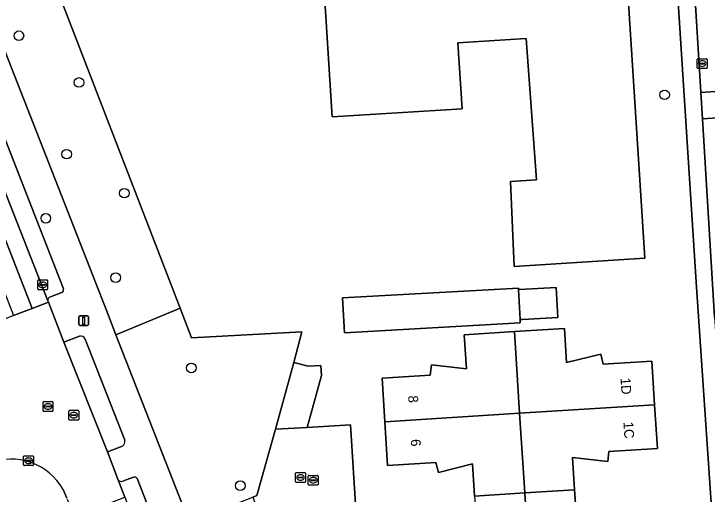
# Model space of a CAD drawing. Extents: x 159680 to 160786, y 387323 to 388340.
# Drawn here: x 160284 to 160354.6, y 387555.6 to 387604.5 of the extents above; entities that cross this region are included whole.
import ezdxf

# ---------------------------------------------------------------- set-up
doc = ezdxf.new("R2010")
doc.units = 0
for name, color, linetype in [('IMGEO_Boom', 7, 'Continuous'), ('IMGEO_Erf', 7, 'Continuous'), ('IMGEO_Groenvoorziening', 7, 'Continuous'), ('IMGEO_Hek', 7, 'Continuous'), ('IMGEO_Kolk', 7, 'Continuous'), ('IMGEO_Lichtmast', 7, 'Continuous'), ('IMGEO_Pand', 7, 'Continuous'), ('IMGEO_Pand_nummerreeks', 7, 'Continuous'), ('IMGEO_Parkeervlak_open', 7, 'Continuous'), ('IMGEO_Rijbaan_lokaal_gesloten', 7, 'Continuous'), ('IMGEO_Rijbaan_lokaal_open', 7, 'Continuous'), ('IMGEO_Rioolput', 7, 'Continuous'), ('IMGEO_Voetpad_open', 7, 'Continuous')]:
    doc.layers.add(name, color=color, linetype=linetype)

msp = doc.modelspace()

# ---------------------------------------------------------------- linework, layer by layer
at = {"layer": 'IMGEO_Boom'}
for centre in [(160284.55, 387602.257), (160290.66, 387597.502), (160350.254, 387596.242), (160289.416, 387590.204), (160295.275, 387586.234), (160287.289, 387583.676), (160294.392, 387577.638), (160302.091, 387568.449), (160307.084, 387556.468)]:
    msp.add_circle(centre, 0.489, dxfattribs=at)
at = {"layer": 'IMGEO_Erf'}
for points in [[(160353.492, 387576.679), (160349.435, 387639.967)], [(160346.464, 387607.754), (160348.237, 387579.607), (160334.961, 387578.771), (160334.592, 387587.422), (160337.23, 387587.603), (160336.172, 387601.988), (160329.23, 387601.551), (160329.654, 387594.821), (160316.419, 387593.988), (160314.654, 387622.008)], [(160287.669, 387608.985), (160300.946, 387574.526), (160302.11, 387571.505), (160313.354, 387572.134), (160312.54, 387569.007), (160313.979, 387568.614), (160315.274, 387568.702), (160315.347, 387567.674), (160313.891, 387562.371), (160318.292, 387562.65), (160319.32, 387546.481)], [(160333.591, 387492.767), (160345.003, 387496.756), (160347.607, 387497.977), (160350.63, 387500), (160357.467, 387504.576), (160357.848, 387504.976), (160358.065, 387505.484), (160357.988, 387506.797), (160357.544, 387514.324), (160356.337, 387534.778), (160353.492, 387576.679)], [(160330.921, 387555.41), (160330.702, 387558.697), (160327.243, 387557.803), (160326.982, 387558.822), (160322.051, 387558.527), (160321.789, 387562.972), (160321.526, 387567.42), (160326.413, 387567.697), (160326.542, 387568.771), (160330.113, 387568.371), (160329.868, 387571.811), (160334.97, 387572.144), (160340.072, 387572.478), (160340.283, 387569.008), (160343.776, 387569.845), (160344.015, 387568.821), (160348.944, 387569.147), (160349.236, 387564.694), (160349.528, 387560.24), (160344.597, 387559.956), (160344.484, 387558.919), (160340.885, 387559.328), (160341.103, 387556.032), (160341.322, 387552.735)]]:
    msp.add_lwpolyline(points, dxfattribs=at)
msp.add_lwpolyline([(160317.687, 387572.035), (160317.489, 387575.574), (160335.379, 387576.571), (160335.388, 387576.421), (160335.504, 387576.427), (160339.224, 387576.634), (160339.393, 387573.589), (160335.781, 387573.388), (160335.673, 387573.382), (160335.557, 387573.376), (160335.576, 387573.031)], close=True, dxfattribs=at)
at = {"layer": 'IMGEO_Groenvoorziening'}
for points in [[(160287.669, 387608.985), (160280.896, 387606.375), (160293.66, 387573.768), (160294.426, 387571.812), (160300.946, 387574.526)], [(160302.11, 387571.505), (160300.946, 387574.526), (160294.426, 387571.812), (160301.88, 387552.769), (160308.358, 387555.29), (160308.777, 387555.453), (160310.655, 387562.217), (160312.54, 387569.007), (160313.354, 387572.134)]]:
    msp.add_lwpolyline(points, close=True, dxfattribs=at)
for points in [[(160290.716, 387571.672), (160289.11, 387571.06)], [(160289.11, 387571.06), (160293.556, 387559.911), (160295.094, 387560.489)], [(160295.324, 387561.096), (160291.297, 387571.386)]]:
    msp.add_lwpolyline(points, dxfattribs=at)
for centre, radius, start, end in [((160290.844, 387571.199), 0.49, 22.41567, 105.16646), ((160294.801, 387560.947), 0.544, 302.60005, 15.89528)]:
    msp.add_arc(centre, radius, start, end, dxfattribs=at)
at = {"layer": 'IMGEO_Hek'}
for points in [[(160287.669, 387608.985), (160300.946, 387574.526)], [(160300.946, 387574.526), (160302.11, 387571.505), (160313.354, 387572.134)]]:
    msp.add_lwpolyline(points, dxfattribs=at)
at = {"layer": 'IMGEO_Kolk'}
for p, q in [((160353.655, 387599.923), (160354.507, 387599.923)), ((160353.58, 387598.997), (160353.58, 387599.849)), ((160353.839, 387599.417), (160353.839, 387599.429)), ((160354.277, 387599.38), (160353.879, 387599.38)), ((160353.882, 387599.466), (160354.28, 387599.466)), ((160354.068, 387599.703), (160354.093, 387599.703)), ((160354.323, 387599.429), (160354.323, 387599.417)), ((160354.581, 387599.849), (160354.581, 387598.997)), ((160354.507, 387598.923), (160353.655, 387598.923)), ((160354.091, 387599.143), (160354.066, 387599.143)), ((160286.467, 387576.485), (160286.467, 387577.337)), ((160286.542, 387577.411), (160287.394, 387577.411)), ((160287.468, 387577.337), (160287.468, 387576.485)), ((160286.726, 387576.905), (160286.726, 387576.917)), ((160287.164, 387576.868), (160286.766, 387576.868)), ((160286.769, 387576.954), (160287.167, 387576.954)), ((160286.978, 387576.631), (160286.953, 387576.631)), ((160286.955, 387577.191), (160286.98, 387577.191)), ((160287.21, 387576.917), (160287.21, 387576.905)), ((160287.394, 387576.411), (160286.542, 387576.411)), ((160285.035, 387558.581), (160285.035, 387559.433)), ((160285.11, 387559.507), (160285.962, 387559.507)), ((160285.294, 387559.001), (160285.294, 387559.013)), ((160285.337, 387559.05), (160285.735, 387559.05)), ((160285.523, 387559.287), (160285.548, 387559.287)), ((160285.778, 387559.013), (160285.778, 387559.001)), ((160286.036, 387559.433), (160286.036, 387558.581)), ((160285.962, 387558.507), (160285.11, 387558.507)), ((160285.732, 387558.964), (160285.334, 387558.964)), ((160285.546, 387558.727), (160285.521, 387558.727)), ((160314.001, 387556.589), (160314.001, 387557.441)), ((160314.076, 387557.515), (160314.928, 387557.515)), ((160314.26, 387557.009), (160314.26, 387557.021)), ((160314.698, 387556.972), (160314.3, 387556.972)), ((160314.303, 387557.058), (160314.701, 387557.058)), ((160314.489, 387557.295), (160314.514, 387557.295)), ((160314.744, 387557.021), (160314.744, 387557.009)), ((160315.002, 387557.441), (160315.002, 387556.589)), ((160314.928, 387556.515), (160314.076, 387556.515)), ((160314.512, 387556.735), (160314.487, 387556.735))]:
    msp.add_line(p, q, dxfattribs=at)
for points in [[(160353.655, 387599.923), (160354.507, 387599.923)], [(160353.58, 387598.997), (160353.58, 387599.849)], [(160354.581, 387599.849), (160354.581, 387598.997)], [(160354.507, 387598.923), (160353.655, 387598.923)], [(160286.467, 387576.485), (160286.467, 387577.337)], [(160286.542, 387577.411), (160287.394, 387577.411)], [(160287.468, 387577.337), (160287.468, 387576.485)], [(160287.394, 387576.411), (160286.542, 387576.411)], [(160285.035, 387558.581), (160285.035, 387559.433)], [(160285.11, 387559.507), (160285.962, 387559.507)], [(160286.036, 387559.433), (160286.036, 387558.581)], [(160285.962, 387558.507), (160285.11, 387558.507)], [(160314.001, 387556.589), (160314.001, 387557.441)], [(160314.076, 387557.515), (160314.928, 387557.515)], [(160315.002, 387557.441), (160315.002, 387556.589)], [(160314.928, 387556.515), (160314.076, 387556.515)]]:
    msp.add_lwpolyline(points, dxfattribs=at)
for centre, radius, start, end in [((160353.657, 387599.847), 0.0765, 91.55205, 178.44795), ((160353.657, 387599.847), 0.0765, 91.55205, 178.44795), ((160354.505, 387599.847), 0.0765, 1.55205, 88.44795), ((160354.505, 387599.847), 0.0765, 1.55205, 88.44795), ((160353.879, 387599.426), 0.0403, 85.87752, 175.75265), ((160353.876, 387599.416), 0.0366, 178.93798, 274.71019), ((160354.28, 387599.423), 0.043, 264.86636, 352.45326), ((160354.284, 387599.428), 0.0386, 1.73085, 96.63898), ((160353.657, 387598.999), 0.0765, 181.55205, 268.44795), ((160353.657, 387598.999), 0.0765, 181.55205, 268.44795), ((160354.505, 387598.999), 0.0765, 271.55205, 358.44795), ((160354.505, 387598.999), 0.0765, 271.55205, 358.44795), ((160286.544, 387577.335), 0.0765, 91.55205, 178.44795), ((160286.544, 387577.335), 0.0765, 91.55205, 178.44795), ((160287.392, 387577.335), 0.0765, 1.55205, 88.44795), ((160287.392, 387577.335), 0.0765, 1.55205, 88.44795), ((160286.766, 387576.914), 0.0403, 85.87752, 175.75265), ((160286.763, 387576.904), 0.0366, 178.93798, 274.71019), ((160287.167, 387576.911), 0.043, 264.86636, 352.45326), ((160287.171, 387576.916), 0.0386, 1.73085, 96.63898), ((160286.544, 387576.487), 0.0765, 181.55205, 268.44795), ((160286.544, 387576.487), 0.0765, 181.55205, 268.44795), ((160287.392, 387576.487), 0.0765, 271.55205, 358.44795), ((160287.392, 387576.487), 0.0765, 271.55205, 358.44795), ((160285.112, 387559.431), 0.0765, 91.55205, 178.44795), ((160285.112, 387559.431), 0.0765, 91.55205, 178.44795), ((160285.334, 387559.01), 0.0403, 85.87752, 175.75265), ((160285.331, 387559), 0.0366, 178.93798, 274.71019), ((160285.735, 387559.007), 0.043, 264.86636, 352.45326), ((160285.739, 387559.012), 0.0386, 1.73085, 96.63898), ((160285.96, 387559.431), 0.0765, 1.55205, 88.44795), ((160285.96, 387559.431), 0.0765, 1.55205, 88.44795), ((160285.112, 387558.583), 0.0765, 181.55205, 268.44795), ((160285.112, 387558.583), 0.0765, 181.55205, 268.44795), ((160285.96, 387558.583), 0.0765, 271.55205, 358.44795), ((160285.96, 387558.583), 0.0765, 271.55205, 358.44795), ((160314.078, 387557.439), 0.0765, 91.55205, 178.44795), ((160314.078, 387557.439), 0.0765, 91.55205, 178.44795), ((160314.3, 387557.018), 0.0403, 85.87752, 175.75265), ((160314.297, 387557.008), 0.0366, 178.93798, 274.71019), ((160314.701, 387557.015), 0.043, 264.86636, 352.45326), ((160314.705, 387557.02), 0.0386, 1.73085, 96.63898), ((160314.926, 387557.439), 0.0765, 1.55205, 88.44795), ((160314.926, 387557.439), 0.0765, 1.55205, 88.44795), ((160314.078, 387556.591), 0.0765, 181.55205, 268.44795), ((160314.078, 387556.591), 0.0765, 181.55205, 268.44795), ((160314.926, 387556.591), 0.0765, 271.55205, 358.44795), ((160314.926, 387556.591), 0.0765, 271.55205, 358.44795)]:
    msp.add_arc(centre, radius, start, end, dxfattribs=at)
for centre, major_axis, ratio, start_param, end_param in [((160354.067, 387599.423), (-0.387, 0.002), 0.722429, 4.712389, 7.853982), ((160354.092, 387599.423), (-0.39, 0.002), 0.717154, 1.570796, 4.712389), ((160286.954, 387576.911), (-0.387, 0.002), 0.722429, 4.712389, 7.853982), ((160286.979, 387576.911), (-0.39, 0.002), 0.717154, 1.570796, 4.712389), ((160285.522, 387559.007), (-0.387, 0.002), 0.722429, 4.712389, 7.853982), ((160285.547, 387559.007), (-0.39, 0.002), 0.717154, 1.570796, 4.712389), ((160314.488, 387557.015), (-0.387, 0.002), 0.722429, 4.712389, 7.853982), ((160314.513, 387557.015), (-0.39, 0.002), 0.717154, 1.570796, 4.712389)]:
    msp.add_ellipse(centre, major_axis=major_axis, ratio=ratio, start_param=start_param, end_param=end_param, dxfattribs=at)
at = {"layer": 'IMGEO_Lichtmast'}
for p, q in [((160290.64, 387572.857), (160290.64, 387573.657)), ((160290.64, 387573.657), (160290.64, 387572.857)), ((160290.74, 387573.757), (160291.53, 387573.757)), ((160291.53, 387573.757), (160290.74, 387573.757)), ((160291.63, 387573.657), (160291.63, 387572.857)), ((160291.63, 387572.857), (160291.63, 387573.657)), ((160291.53, 387572.757), (160290.74, 387572.757)), ((160290.74, 387572.757), (160291.53, 387572.757))]:
    msp.add_line(p, q, dxfattribs=at)
msp.add_lwpolyline([(160291.06, 387573.632), (160291.21, 387573.632), (160291.21, 387572.882), (160291.06, 387572.882), (160291.06, 387573.632)], dxfattribs=at)
for centre, start, end in [((160290.74, 387573.657), 90, 180), ((160290.74, 387573.657), 90, 180), ((160291.53, 387573.657), 0, 90), ((160291.53, 387573.657), 360, 90), ((160290.74, 387572.857), 180, 270), ((160290.74, 387572.857), 180, 270), ((160291.53, 387572.857), 270, 0), ((160291.53, 387572.857), 270, 0)]:
    msp.add_arc(centre, 0.1, start, end, dxfattribs=at)
at = {"layer": 'IMGEO_Pand'}
msp.add_lwpolyline([(160314.654, 387622.008), (160316.419, 387593.988), (160329.654, 387594.821), (160329.23, 387601.551), (160336.172, 387601.988), (160337.23, 387587.603), (160334.592, 387587.422), (160334.961, 387578.771), (160348.237, 387579.607), (160346.464, 387607.754)], dxfattribs=at)
for points in [[(160335.388, 387576.421), (160335.557, 387573.376), (160335.673, 387573.382), (160335.781, 387573.388), (160339.393, 387573.589), (160339.224, 387576.634), (160335.504, 387576.427)], [(160335.388, 387576.421), (160335.379, 387576.571), (160317.489, 387575.574), (160317.687, 387572.035), (160335.576, 387573.031), (160335.557, 387573.376)], [(160349.236, 387564.694), (160348.944, 387569.147), (160344.015, 387568.821), (160343.776, 387569.845), (160340.283, 387569.008), (160340.072, 387572.478), (160334.97, 387572.144), (160335.503, 387563.832)], [(160335.503, 387563.832), (160334.97, 387572.144), (160329.868, 387571.811), (160330.113, 387568.371), (160326.542, 387568.771), (160326.413, 387567.697), (160321.526, 387567.42), (160321.789, 387562.972)], [(160335.503, 387563.832), (160336.024, 387555.722), (160341.103, 387556.032), (160340.885, 387559.328), (160344.484, 387558.919), (160344.597, 387559.956), (160349.528, 387560.24), (160349.236, 387564.694)], [(160336.024, 387555.722), (160335.503, 387563.832), (160321.789, 387562.972), (160322.051, 387558.527), (160326.982, 387558.822), (160327.243, 387557.803), (160330.702, 387558.697), (160330.921, 387555.41)], [(160336.547, 387547.567), (160336.024, 387555.722), (160330.921, 387555.41), (160331.139, 387552.124), (160327.569, 387552.51), (160327.465, 387551.459), (160322.562, 387551.162), (160322.828, 387546.702)], [(160336.547, 387547.567), (160350.271, 387548.432), (160349.987, 387552.877), (160345.062, 387552.567), (160344.828, 387553.587), (160341.322, 387552.735), (160341.103, 387556.032), (160336.024, 387555.722)]]:
    msp.add_lwpolyline(points, close=True, dxfattribs=at)
at = {"layer": 'IMGEO_Parkeervlak_open'}
for points in [[(160276.771, 387602.512), (160287.496, 387575.28)], [(160289.073, 387576.494), (160278.873, 387602.593)], [(160287.762, 387575.686), (160288.927, 387576.135)], [(160294.624, 387557.136), (160295.329, 387555.289), (160296.898, 387551.301), (160298.635, 387551.989), (160296.592, 387557.185)], [(160296.224, 387557.317), (160295.178, 387556.956)]]:
    msp.add_lwpolyline(points, dxfattribs=at)
msp.add_lwpolyline([(160313.891, 387562.371), (160315.347, 387567.674), (160315.274, 387568.702), (160313.979, 387568.614), (160312.54, 387569.007), (160310.655, 387562.217)], close=True, dxfattribs=at)
for centre, radius, start, end in [((160288.825, 387576.386), 0.271, 292.13442, 23.60388), ((160287.851, 387575.337), 0.36, 104.34951, 189.18707), ((160294.983, 387557.298), 0.394, 204.32884, 299.6722), ((160296.34, 387557.063), 0.28, 25.92577, 114.60885)]:
    msp.add_arc(centre, radius, start, end, dxfattribs=at)
at = {"layer": 'IMGEO_Rijbaan_lokaal_gesloten'}
msp.add_lwpolyline([(160276.771, 387602.512), (160276.732, 387602.612), (160275.181, 387601.986), (160285.893, 387574.512), (160287.546, 387575.153), (160287.496, 387575.28)], close=True, dxfattribs=at)
at = {"layer": 'IMGEO_Rijbaan_lokaal_open'}
for points in [[(160348.492, 387681.386), (160349.163, 387671.503), (160349.552, 387665.446), (160350.062, 387657.509), (160350.161, 387655.978), (160350.409, 387652.167), (160350.468, 387651.257), (160350.848, 387645.391), (160351.501, 387635.331), (160351.815, 387630.434), (160352.171, 387624.873), (160352.64, 387617.54), (160353.934, 387596.499), (160353.934, 387596.497), (160361.1, 387596.976), (160359.588, 387621.379), (160359.584, 387621.896), (160358.496, 387639.308)], [(160362.209, 387579.871), (160362.1, 387580.812), (160361.267, 387594.262), (160361.266, 387594.283), (160354.1, 387593.802), (160355.336, 387573.624), (160355.602, 387569.809), (160356.251, 387560.313), (160356.626, 387554.255), (160357.426, 387544.01), (160357.664, 387540.081), (160358.12, 387532.527), (160359.081, 387519.036), (160359.328, 387514.443), (160359.329, 387514.431), (160359.565, 387510.299)], [(160289.11, 387571.06), (160287.546, 387575.153), (160285.893, 387574.512), (160284.016, 387573.783), (160282.382, 387573.148), (160283.086, 387571.369)], [(160289.465, 387555.105), (160290.195, 387553.265), (160291.816, 387553.917), (160293.671, 387554.639), (160295.329, 387555.289), (160294.624, 387557.136), (160293.556, 387559.911), (160289.11, 387571.06)], [(160289.042, 387556.083), (160289.434, 387555.183)]]:
    msp.add_lwpolyline(points, dxfattribs=at)
for points in [[(160275.181, 387601.986), (160273.311, 387601.244), (160278.343, 387588.368), (160284.016, 387573.783), (160285.893, 387574.512)], [(160361.101, 387596.956), (160361.1, 387596.976), (160353.934, 387596.497), (160354.1, 387593.802), (160361.266, 387594.283)]]:
    msp.add_lwpolyline(points, close=True, dxfattribs=at)
msp.add_arc((160283.771, 387553.131), 6.041, 29.25638, 112.198, dxfattribs=at)
at = {"layer": 'IMGEO_Rioolput'}
for p, q in [((160287.014, 387564.1), (160287.014, 387564.952)), ((160287.089, 387565.026), (160287.941, 387565.026)), ((160287.502, 387564.806), (160287.527, 387564.806)), ((160288.015, 387564.952), (160288.015, 387564.1)), ((160287.941, 387564.026), (160287.089, 387564.026)), ((160287.273, 387564.52), (160287.273, 387564.532)), ((160287.711, 387564.483), (160287.313, 387564.483)), ((160287.316, 387564.569), (160287.714, 387564.569)), ((160287.525, 387564.246), (160287.5, 387564.246)), ((160287.757, 387564.532), (160287.757, 387564.52)), ((160289.636, 387563.212), (160289.636, 387564.064)), ((160289.711, 387564.138), (160290.563, 387564.138)), ((160290.637, 387564.064), (160290.637, 387563.212)), ((160289.895, 387563.632), (160289.895, 387563.644)), ((160290.333, 387563.595), (160289.935, 387563.595)), ((160289.938, 387563.681), (160290.336, 387563.681)), ((160290.147, 387563.358), (160290.122, 387563.358)), ((160290.124, 387563.918), (160290.149, 387563.918)), ((160290.379, 387563.644), (160290.379, 387563.632)), ((160290.563, 387563.138), (160289.711, 387563.138)), ((160312.705, 387556.876), (160312.705, 387557.728)), ((160312.78, 387557.802), (160313.632, 387557.802)), ((160313.706, 387557.728), (160313.706, 387556.876)), ((160312.964, 387557.296), (160312.964, 387557.308)), ((160313.402, 387557.259), (160313.004, 387557.259)), ((160313.007, 387557.345), (160313.405, 387557.345)), ((160313.216, 387557.022), (160313.191, 387557.022)), ((160313.193, 387557.582), (160313.218, 387557.582)), ((160313.448, 387557.308), (160313.448, 387557.296)), ((160313.632, 387556.802), (160312.78, 387556.802))]:
    msp.add_line(p, q, dxfattribs=at)
for points in [[(160287.014, 387564.1), (160287.014, 387564.952)], [(160287.089, 387565.026), (160287.941, 387565.026)], [(160288.015, 387564.952), (160288.015, 387564.1)], [(160287.941, 387564.026), (160287.089, 387564.026)], [(160289.636, 387563.212), (160289.636, 387564.064)], [(160289.711, 387564.138), (160290.563, 387564.138)], [(160290.637, 387564.064), (160290.637, 387563.212)], [(160290.563, 387563.138), (160289.711, 387563.138)], [(160312.705, 387556.876), (160312.705, 387557.728)], [(160312.78, 387557.802), (160313.632, 387557.802)], [(160313.706, 387557.728), (160313.706, 387556.876)], [(160313.632, 387556.802), (160312.78, 387556.802)]]:
    msp.add_lwpolyline(points, dxfattribs=at)
for centre, radius, start, end in [((160287.091, 387564.95), 0.0765, 91.55205, 178.44795), ((160287.091, 387564.95), 0.0765, 91.55205, 178.44795), ((160287.939, 387564.95), 0.0765, 1.55205, 88.44795), ((160287.939, 387564.95), 0.0765, 1.55205, 88.44795), ((160287.091, 387564.102), 0.0765, 181.55205, 268.44795), ((160287.091, 387564.102), 0.0765, 181.55205, 268.44795), ((160287.313, 387564.529), 0.0403, 85.87752, 175.75265), ((160287.31, 387564.519), 0.0366, 178.93798, 274.71019), ((160287.714, 387564.526), 0.043, 264.86636, 352.45326), ((160287.718, 387564.531), 0.0386, 1.73085, 96.63898), ((160287.939, 387564.102), 0.0765, 271.55205, 358.44795), ((160287.939, 387564.102), 0.0765, 271.55205, 358.44795), ((160289.713, 387564.062), 0.0765, 91.55205, 178.44795), ((160289.713, 387564.062), 0.0765, 91.55205, 178.44795), ((160290.561, 387564.062), 0.0765, 1.55205, 88.44795), ((160290.561, 387564.062), 0.0765, 1.55205, 88.44795), ((160289.935, 387563.641), 0.0403, 85.87752, 175.75265), ((160289.932, 387563.631), 0.0366, 178.93798, 274.71019), ((160290.336, 387563.638), 0.043, 264.86636, 352.45326), ((160290.34, 387563.643), 0.0386, 1.73085, 96.63898), ((160289.713, 387563.214), 0.0765, 181.55205, 268.44795), ((160289.713, 387563.214), 0.0765, 181.55205, 268.44795), ((160290.561, 387563.214), 0.0765, 271.55205, 358.44795), ((160290.561, 387563.214), 0.0765, 271.55205, 358.44795), ((160312.782, 387557.726), 0.0765, 91.55205, 178.44795), ((160312.782, 387557.726), 0.0765, 91.55205, 178.44795), ((160313.63, 387557.726), 0.0765, 1.55205, 88.44795), ((160313.63, 387557.726), 0.0765, 1.55205, 88.44795), ((160313.004, 387557.305), 0.0403, 85.87752, 175.75265), ((160313.001, 387557.295), 0.0366, 178.93798, 274.71019), ((160313.405, 387557.302), 0.043, 264.86636, 352.45326), ((160313.409, 387557.307), 0.0386, 1.73085, 96.63898), ((160312.782, 387556.878), 0.0765, 181.55205, 268.44795), ((160312.782, 387556.878), 0.0765, 181.55205, 268.44795), ((160313.63, 387556.878), 0.0765, 271.55205, 358.44795), ((160313.63, 387556.878), 0.0765, 271.55205, 358.44795)]:
    msp.add_arc(centre, radius, start, end, dxfattribs=at)
for centre, major_axis, ratio, start_param, end_param in [((160287.501, 387564.526), (-0.387, 0.002), 0.722429, 4.712389, 7.853982), ((160287.526, 387564.526), (-0.39, 0.002), 0.717154, 1.570796, 4.712389), ((160290.123, 387563.638), (-0.387, 0.002), 0.722429, 4.712389, 7.853982), ((160290.148, 387563.638), (-0.39, 0.002), 0.717154, 1.570796, 4.712389), ((160313.192, 387557.302), (-0.387, 0.002), 0.722429, 4.712389, 7.853982), ((160313.217, 387557.302), (-0.39, 0.002), 0.717154, 1.570796, 4.712389)]:
    msp.add_ellipse(centre, major_axis=major_axis, ratio=ratio, start_param=start_param, end_param=end_param, dxfattribs=at)
at = {"layer": 'IMGEO_Voetpad_open'}
for points in [[(160312.905, 387510.902), (160314.027, 387509.69), (160324.453, 387498.542), (160324.452, 387498.542), (160330.784, 387492.151), (160332.225, 387493.24), (160327.132, 387500), (160321.535, 387507.428), (160318.54, 387511.771), (160316.673, 387515.314), (160315.033, 387518.967), (160303.5, 387548.605), (160301.88, 387552.769), (160294.426, 387571.812), (160293.66, 387573.768), (160280.896, 387606.375), (160279.68, 387609.578), (160278.935, 387611.384), (160276.416, 387617.726), (160266.488, 387643.313), (160262.455, 387653.706)], [(160355.336, 387573.624), (160354.1, 387593.802), (160353.934, 387596.497), (160353.934, 387596.499), (160352.64, 387617.54), (160352.171, 387624.873), (160351.303, 387624.816), (160350.936, 387630.376), (160351.815, 387630.434), (160351.501, 387635.331), (160350.848, 387645.391), (160349.953, 387645.333), (160349.863, 387646.713), (160349.003, 387646.651), (160349.386, 387640.736), (160349.435, 387639.967), (160353.492, 387576.679), (160356.337, 387534.778)], [(160278.873, 387602.593), (160289.073, 387576.494)], [(160288.927, 387576.135), (160287.762, 387575.686)], [(160287.496, 387575.28), (160287.546, 387575.153), (160289.11, 387571.06), (160290.716, 387571.672)], [(160291.297, 387571.386), (160295.324, 387561.096)], [(160295.094, 387560.489), (160293.556, 387559.911), (160294.624, 387557.136)], [(160295.178, 387556.956), (160296.224, 387557.317)], [(160296.592, 387557.185), (160298.635, 387551.989), (160299.618, 387552.365), (160301.84, 387546.755), (160300.877, 387546.37), (160311.485, 387519.381)], [(160289.434, 387555.183), (160289.042, 387556.083)]]:
    msp.add_lwpolyline(points, dxfattribs=at)
msp.add_lwpolyline([(160316.123, 387546.148), (160319.32, 387546.481), (160318.292, 387562.65), (160313.891, 387562.371), (160310.655, 387562.217), (160308.777, 387555.453), (160308.358, 387555.29), (160309.976, 387551.092), (160310.584, 387551.325), (160312.608, 387545.737)], close=True, dxfattribs=at)
for centre, radius, start, end in [((160288.825, 387576.386), 0.271, 292.13442, 23.60388), ((160287.851, 387575.337), 0.36, 104.34951, 189.18707), ((160290.844, 387571.199), 0.49, 22.41567, 105.16646), ((160294.801, 387560.947), 0.544, 302.60005, 15.89528), ((160283.771, 387553.131), 6.041, 29.25638, 112.198), ((160294.983, 387557.298), 0.394, 204.32884, 299.6722), ((160296.34, 387557.063), 0.28, 25.92577, 114.60885)]:
    msp.add_arc(centre, radius, start, end, dxfattribs=at)

# ---------------------------------------------------------------- texts
at = {"layer": 'IMGEO_Pand_nummerreeks'}
for s, rotation, p in [('1D', 273.75173, (160345.77, 387567.418)), ('8', 273.37855, (160324.157, 387565.616)), ('1C', 273.75089, (160346.063, 387562.938)), ('6', 273.37855, (160324.42, 387561.173))]:
    msp.add_text(s, height=1, rotation=rotation, dxfattribs=at).set_placement(p)

doc.saveas('drawing.dxf')
